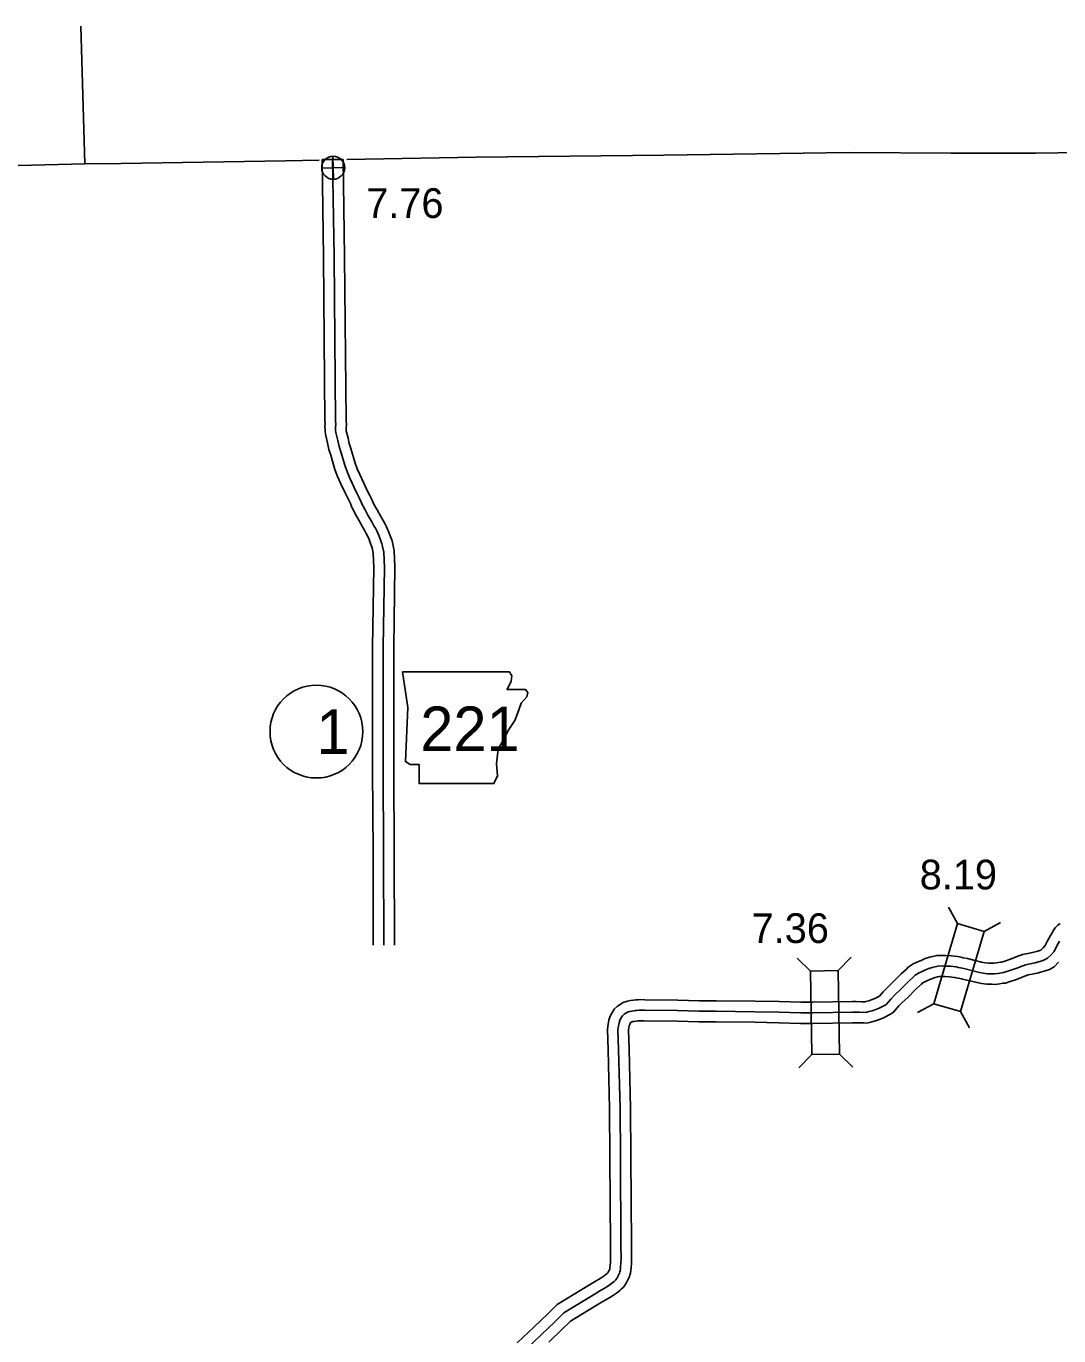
# Model space of a CAD drawing. Extents: x 31699 to 244310, y -8841 to 11474.
# Drawn here: x 137930 to 138909, y 1774 to 3016 of the extents above; entities that cross this region are included whole.
import ezdxf

# ---------------------------------------------------------------- set-up
doc = ezdxf.new("R2010")
doc.units = 0
for name, color, linetype in [('B_Logo', 7, 'Continuous'), ('G-ANNO-TEXT', 7, 'Continuous'), ('Level 21', 7, 'Continuous'), ('Level 55', 7, 'Continuous'), ('R_Annotation', 7, 'Continuous'), ('R_Border Notes', 7, 'Continuous'), ('R_Logo', 7, 'Continuous'), ('R_XS_EARTHWORK_STAGE1', 7, 'Continuous'), ('R_XS_EARTHWORK_STAGE2', 7, 'Continuous'), ('S_WALL', 7, 'Continuous'), ('S_WALL_ANNOT', 7, 'Continuous')]:
    doc.layers.add(name, color=color, linetype=linetype)

msp = doc.modelspace()

# ---------------------------------------------------------------- linework, layer by layer
at = {"layer": 'B_Logo'}
for points in [[(138220.7, 2889.6), (138222, 2797), (138223.4, 2642.1), (138223.6, 2638), (138223.4, 2636.3), (138223.4, 2632.6), (138223.6, 2630.6), (138225.5, 2623), (138226.8, 2617.2), (138228.6, 2612.3), (138232.5, 2598.6), (138234.7, 2592.5), (138237.4, 2586.5), (138241.1, 2578.3), (138243.7, 2573.2), (138246.6, 2567.3), (138248, 2563.8), (138248.5, 2563), (138251.1, 2558), (138254.2, 2552.2), (138257.7, 2546), (138259.8, 2542.1), (138261.2, 2539.8), (138262.7, 2537.2), (138264.5, 2533), (138266.5, 2527.8), (138267.4, 2524.9), (138268.1, 2522.4), (138269.2, 2517.1), (138269.8, 2502.7), (138268.6, 2427.3), (138268.6, 2310.8), (138269, 2232), (138269.2, 2144.5)], [(138910.1, 2148.3), (138907.4, 2143.7), (138904.8, 2138.5), (138902, 2135.2)], [(138819.1, 2122.3), (138816.1, 2122.8), (138814.3, 2123.3), (138812, 2123.8), (138809.1, 2124.1), (138806.6, 2124.4), (138801.9, 2124.6), (138799, 2124.7), (138794.7, 2124.6), (138792, 2124), (138789.3, 2123.3), (138786, 2122.3), (138783, 2120.9), (138780.3, 2119.8), (138776.1, 2117.9), (138773.2, 2116), (138771.9, 2114.6), (138766.8, 2110), (138759, 2102.1), (138753.8, 2097.2), (138750.3, 2093.6), (138748.2, 2091.1), (138746, 2088.6), (138744.6, 2087.5), (138739, 2084.8), (138735.8, 2083.5), (138732.3, 2082.3), (138729.1, 2081.4), (138727.4, 2080.8), (138726.1, 2080.6), (138724.4, 2080.8), (138722, 2080.7), (138720.3, 2080.9), (138718.7, 2080.8), (138716.8, 2080.9), (138713.7, 2080.9), (138676, 2080.3), (138664.7, 2080.3), (138643.9, 2080.9), (138621.2, 2081.3), (138584.4, 2081.7), (138568.1, 2081.7), (138547.8, 2082.4), (138516.5, 2082.7), (138513.1, 2082.9), (138511, 2082.7), (138509.1, 2082.6), (138507.3, 2082.4), (138504.7, 2082), (138502.6, 2081.6), (138500.3, 2081), (138497.1, 2078.9), (138495.5, 2077.3), (138494.1, 2075.1), (138493.1, 2073.1), (138492.3, 2070.7), (138491.7, 2067.8), (138491.2, 2064.2), (138491.9, 2045.5), (138493.3, 1989.5), (138493.6, 1943.5), (138494.1, 1860.4), (138494.2, 1847.1), (138494.1, 1843.3), (138493.8, 1839.4), (138493.6, 1837.5), (138493.3, 1835.6), (138493.1, 1834.6), (138492.7, 1833.5), (138492.1, 1832.1), (138491.5, 1831), (138490.2, 1828.5), (138489, 1826.9), (138487.5, 1825.5), (138486.4, 1824.5), (138484, 1822.6), (138479.8, 1819.9), (138474.1, 1816.5), (138469.5, 1813.9), (138439.9, 1795.8), (138431.4, 1787.4), (138418.8, 1775.3), (138402.8, 1760)], [(138902, 2135.2), (138898.7, 2132), (138896.4, 2130.7), (138892.5, 2129.3), (138886.5, 2127.8), (138882, 2126.7), (138877.6, 2125.9), (138872.6, 2123.9), (138870.4, 2123.1), (138865.8, 2121.3), (138860.1, 2119.4), (138856.8, 2118.4), (138855.1, 2118.3), (138851.8, 2117.7), (138848.4, 2117.2), (138846.1, 2117.3), (138841.8, 2117.3), (138837.7, 2117.9), (138834, 2118.6), (138819.1, 2122.3)]]:
    msp.add_lwpolyline(points, dxfattribs=at)
at = {"layer": 'G-ANNO-TEXT'}
msp.add_lwpolyline([(138286.8, 2403.7), (138291.9, 2369.9), (138289.7, 2318.5), (138294.2, 2315.7), (138302.6, 2315.7), (138302.6, 2297.7), (138373.7, 2297.7), (138377.1, 2305), (138376, 2316.8), (138377.6, 2330.4), (138383.8, 2341.1), (138387.8, 2349), (138393.4, 2357.5), (138396.8, 2366.5), (138399.6, 2373.8), (138404.7, 2380), (138405.8, 2384), (138403.6, 2386.8), (138386.1, 2386.8), (138390, 2394.7), (138390.6, 2399.7), (138388.3, 2403.6)], close=True, dxfattribs=at)
at = {"layer": 'Level 21'}
for p, q in [((138210.4, 2881.3), (138232.1, 2881.8)), ((138221.5, 2870.7), (138221, 2892.4))]:
    msp.add_line(p, q, dxfattribs=at)
msp.add_circle((138221.2, 2881.6), 10.9, dxfattribs=at)
at = {"layer": 'Level 55'}
msp.add_line((138210.7, 2889.4), (138230.7, 2889.4), dxfattribs=at)
for points in [[(138210.7, 2889.4), (138212, 2796.8), (138213.4, 2641.8), (138213.6, 2638.5), (138213.4, 2637), (138213.5, 2632), (138213.8, 2628.9), (138215.8, 2620.7), (138217.1, 2614.4), (138219.1, 2609.2), (138222.9, 2595.6), (138225.4, 2588.7), (138228.3, 2582.4), (138232.1, 2574), (138234.7, 2568.8), (138237.5, 2563.1), (138239, 2559.5), (138239.7, 2558.3), (138242.2, 2553.4), (138245.5, 2547.4), (138249, 2541.2), (138251.2, 2537.2), (138252.5, 2534.8), (138253.7, 2532.7), (138255.3, 2529.2), (138257, 2524.5), (138257.8, 2522.1), (138258.4, 2520.1), (138259.2, 2515.9), (138259.8, 2502.6), (138258.6, 2427.4), (138258.6, 2310.7), (138259, 2231.9), (138259.2, 2144.5)], [(138230.7, 2889.4), (138232, 2797.1), (138233.4, 2642.4), (138233.7, 2637.4), (138233.4, 2635.6), (138233.4, 2633.2), (138233.5, 2632.3), (138235.3, 2625.2), (138236.4, 2620.1), (138238.1, 2615.5), (138242, 2601.6), (138244, 2596.2), (138246.5, 2590.7), (138250.2, 2582.6), (138252.6, 2577.6), (138255.7, 2571.5), (138257.1, 2568.2), (138257.4, 2567.7), (138259.9, 2562.7), (138263, 2557.1), (138266.4, 2550.9), (138268.5, 2547), (138269.8, 2544.9), (138271.6, 2541.7), (138273.8, 2536.8), (138275.9, 2531.1), (138277, 2527.7), (138277.8, 2524.7), (138279.1, 2518.3), (138279.8, 2502.9), (138278.6, 2427.2), (138278.6, 2310.8), (138279, 2232), (138279.2, 2144.5)]]:
    msp.add_lwpolyline(points, dxfattribs=at)
at = {"layer": 'R_Annotation'}
for points in [[(138807.2, 2895.6), (138887.2, 2895.3), (139056.1, 2897.9), (139218.3, 2899.9), (139392.9, 2902.4), (139415.8, 2902.6), (139459.7, 2903.4), (139570.9, 2905.4), (139750.1, 2906.9), (139799.7, 2906.9)], [(138234.1, 2889.4), (138356.9, 2891.8), (138534.8, 2893.5), (138710.8, 2896.1), (138807.2, 2895.6)], [(137582.2, 2876.9), (137663.7, 2879.3), (137845.9, 2882), (137985.6, 2885.3), (138019.7, 2885.5), (138175.9, 2888.3), (138208, 2888.9)]]:
    msp.add_lwpolyline(points, dxfattribs=at)
at = {"layer": 'R_Border Notes'}
msp.add_circle((138205.3, 2347), 44, dxfattribs=at)
at = {"layer": 'R_Logo'}
msp.add_lwpolyline([(137985.6, 2885.3), (137981.8, 3015.9)], dxfattribs=at)
at = {"layer": 'R_XS_EARTHWORK_STAGE1'}
for p, q in [((138813.2, 2164.9), (138804.8, 2180.4)), ((138838.5, 2157.5), (138854, 2165.9)), ((138673.7, 2119.9), (138661.1, 2132.1)), ((138700.1, 2120.3), (138712.4, 2133)), ((138790.9, 2088.9), (138775.4, 2080.5)), ((138816.2, 2081.5), (138824.6, 2066)), ((138675, 2040.7), (138662.8, 2028)), ((138701.4, 2041.1), (138714.1, 2028.9))]:
    msp.add_line(p, q, dxfattribs=at)
for points in [[(138816.2, 2081.5), (138838.5, 2157.5), (138813.2, 2164.9), (138790.9, 2088.9)], [(138701.4, 2041.1), (138700.1, 2120.3), (138673.7, 2119.9), (138675, 2040.7)]]:
    msp.add_lwpolyline(points, close=True, dxfattribs=at)
at = {"layer": 'R_XS_EARTHWORK_STAGE2'}
for points in [[(138910.5, 2164.9), (138908.5, 2163.5), (138905.9, 2160.9), (138904, 2158.1), (138903, 2156), (138901.5, 2153.5), (138898.6, 2148.5), (138896.4, 2144.1), (138894.4, 2141.8)], [(138894.8, 2142.3), (138892.6, 2140), (138892.2, 2139.8), (138889.5, 2138.8), (138884.2, 2137.5), (138880, 2136.5), (138874.8, 2135.5), (138869, 2133.3), (138866.8, 2132.4), (138862.4, 2130.7), (138857.1, 2128.9), (138855, 2128.3), (138854, 2128.2), (138850.2, 2127.6), (138847.9, 2127.3), (138846.3, 2127.3), (138842.5, 2127.3), (138839.4, 2127.8), (138836.1, 2128.4), (138821.5, 2132)], [(138820.8, 2132.1), (138818.4, 2132.5), (138816.8, 2133), (138813.5, 2133.7), (138810.3, 2134), (138807.5, 2134.4), (138802.2, 2134.6), (138799, 2134.7), (138793.5, 2134.6), (138789.7, 2133.7), (138786.6, 2132.9), (138782.5, 2131.7), (138778.9, 2130), (138776.3, 2128.9), (138771.3, 2126.7), (138766.6, 2123.7), (138764.8, 2121.7), (138759.9, 2117.2), (138752, 2109.2), (138746.8, 2104.3), (138742.9, 2100.3), (138740.5, 2097.6), (138739.2, 2096), (138735, 2094), (138732.3, 2092.9), (138729.2, 2091.8), (138726.2, 2090.9), (138725.5, 2090.7), (138724.6, 2090.8), (138722.4, 2090.7), (138720.6, 2090.9), (138718.7, 2090.8), (138717, 2090.9), (138713.7, 2090.9), (138676, 2090.3), (138664.8, 2090.3), (138644.1, 2090.9), (138621.3, 2091.3), (138584.5, 2091.7), (138568.3, 2091.7), (138548, 2092.4), (138516.8, 2092.7), (138513, 2092.9), (138510.3, 2092.7), (138508.2, 2092.5), (138506.1, 2092.3), (138503.1, 2091.9), (138500.2, 2091.4), (138496.1, 2090.1), (138490.9, 2086.7), (138487.7, 2083.7), (138485.4, 2080), (138483.9, 2077), (138482.6, 2073.2), (138481.9, 2069.4), (138481.2, 2064.8), (138481.9, 2045.2), (138483.3, 1989.4), (138483.6, 1943.5), (138484.1, 1860.3), (138484.2, 1847.1), (138484.1, 1843.8), (138483.8, 1840.3), (138483.6, 1838.7), (138483.5, 1837.6), (138483.5, 1837.5), (138483.4, 1837.1), (138483.1, 1836.6), (138482.6, 1835.7), (138481.6, 1833.7), (138481.5, 1833.6), (138480.7, 1832.8), (138479.9, 1832), (138478.2, 1830.8), (138474.5, 1828.4), (138469, 1825.1), (138464.4, 1822.5), (138433.7, 1803.7), (138424.4, 1794.6), (138411.8, 1782.5), (138395.8, 1767.2)], [(138909.1, 2128.2), (138904.8, 2123.9), (138900.5, 2121.5), (138895.4, 2119.7), (138888.9, 2118), (138884.1, 2117), (138880.4, 2116.2), (138876.2, 2114.6), (138873.9, 2113.7), (138869.2, 2111.9), (138863.2, 2109.9), (138858.6, 2108.5), (138856.2, 2108.3), (138853.3, 2107.9), (138849, 2107.2), (138845.9, 2107.3), (138841.1, 2107.3), (138836, 2108), (138831.8, 2108.9), (138816.7, 2112.5)], [(138817.4, 2112.4), (138813.8, 2113), (138811.8, 2113.6), (138810.4, 2113.9), (138808, 2114.2), (138805.8, 2114.5), (138801.6, 2114.6), (138799, 2114.7), (138795.9, 2114.6), (138794.3, 2114.3), (138792, 2113.7), (138789.6, 2112.9), (138787, 2111.8), (138784.3, 2110.6), (138780.9, 2109), (138779.7, 2108.3), (138779, 2107.5), (138773.7, 2102.7), (138766, 2094.9), (138760.9, 2090.1), (138757.7, 2086.8), (138755.8, 2084.6), (138752.9, 2081.2), (138749.7, 2078.9), (138743, 2075.6), (138739.2, 2074.1), (138735.4, 2072.8), (138732.1, 2071.8), (138729.7, 2071.1), (138726.6, 2070.6), (138724.2, 2070.7), (138721.6, 2070.7), (138719.9, 2070.9), (138718.8, 2070.8), (138716.5, 2070.9), (138713.7, 2070.9), (138676.1, 2070.3), (138664.5, 2070.3), (138643.7, 2070.9), (138621, 2071.3), (138584.4, 2071.7), (138568, 2071.7), (138547.6, 2072.4), (138516.2, 2072.7), (138513.1, 2072.8), (138511.7, 2072.7), (138510, 2072.6), (138508.5, 2072.5), (138506.3, 2072.2), (138505, 2071.9), (138504.6, 2071.8), (138503.4, 2071), (138503.3, 2071), (138502.9, 2070.2), (138502.4, 2069.2), (138502, 2068.1), (138501.6, 2066.1), (138501.2, 2063.7), (138501.9, 2045.8), (138503.3, 1989.7), (138503.6, 1943.6), (138504.1, 1860.5), (138504.2, 1847.1), (138504.1, 1842.8), (138503.7, 1838.4), (138503.5, 1836.3), (138503.1, 1833.5), (138502.6, 1831.8), (138502.1, 1830), (138501, 1827.6), (138500.3, 1826.3), (138498.7, 1823.2), (138496.4, 1820.1), (138494.3, 1818.1), (138492.9, 1816.9), (138489.8, 1814.4), (138485, 1811.4), (138479.1, 1807.8), (138474.6, 1805.3), (138446.1, 1787.8), (138438.3, 1780.2), (138425.7, 1768.1)]]:
    msp.add_lwpolyline(points, dxfattribs=at)

# ---------------------------------------------------------------- texts
at = {"layer": 'G-ANNO-TEXT'}
msp.add_text('221', height=42.24, dxfattribs=at).set_placement((138303.8, 2328.5))
at = {"layer": 'R_Border Notes'}
msp.add_text('1', height=42.2, dxfattribs=at).set_placement((138205.3, 2325.8))
at = {"layer": 'S_WALL'}
for s, p in [('8.19', (138777.4, 2197.3)), ('7.36', (138618, 2146.5))]:
    msp.add_text(s, height=28.16, dxfattribs=at).set_placement(p)
at = {"layer": 'S_WALL_ANNOT'}
msp.add_text('7.76', height=28.16, dxfattribs=at).set_placement((138252.5, 2834))

doc.saveas('drawing.dxf')
